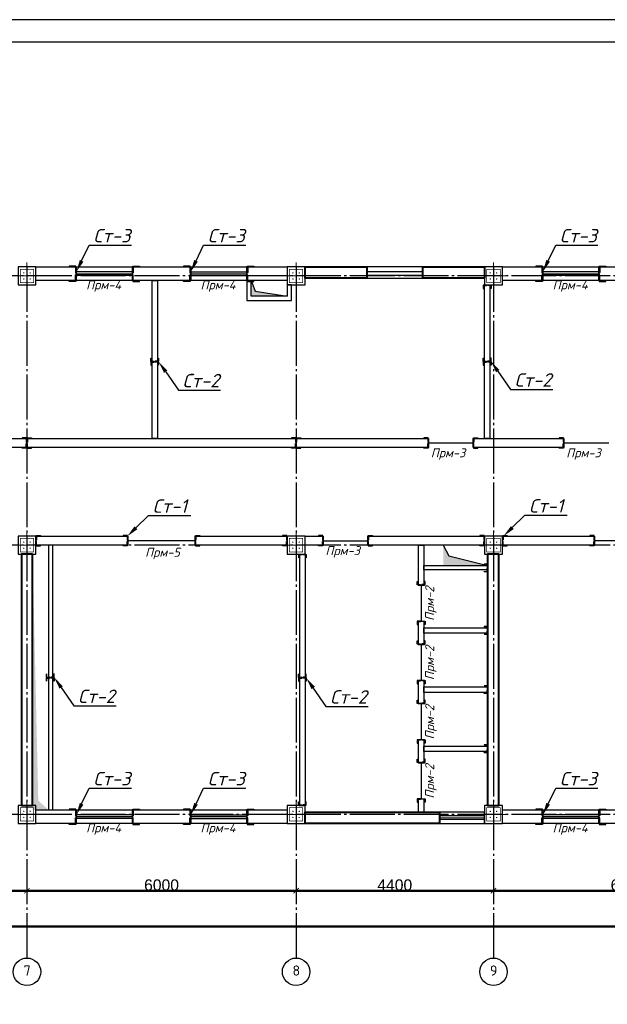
# Model space of a CAD drawing. Header units: millimetres. Extents: x -33345 to 4712671, y -3392 to 121473.
# Tile 307 of 656: x 1682110 to 1695211, y 64559 to 86501. Entities that reach past the tile are written whole.
import ezdxf
from ezdxf import colors
from ezdxf.entities.mleader import LeaderData, LeaderLine
from ezdxf.math import Vec2, Vec3

# ---------------------------------------------------------------- set-up
doc = ezdxf.new("R2010")
doc.units = ezdxf.units.MM
doc.linetypes.add('CENTER2', pattern=[28.575, 19.05, -3.175, 3.175, -3.175])
doc.linetypes.add('ГОСТ 2.303 5', pattern=[24, 20, -1.5, 1, -1.5])
for name, color, linetype, lineweight in [('.', 7, 'Continuous', 15), ('0.25', 7, 'Continuous', 25), ('5   0.30', 1, 'Continuous', 30), ('размер 0.09', 175, 'Continuous', 9)]:
    doc.layers.add(name, color=color, linetype=linetype, lineweight=lineweight)
doc.layers.add('00-Axes', color=1, linetype='CENTER2')
doc.layers.add('HA', color=9, linetype='Continuous')
doc.styles.add('ISOCPEUR', font='isocpeui.ttf', dxfattribs={"height": 300})
doc.styles.add('ISOCPEUR_1.00', font='isocpeui.ttf')
doc.styles.get("Standard").update_dxf_attribs({"font": 'arial.ttf'})
doc.styles.add('ГОСТ 250', font='isocpeui.ttf', dxfattribs={"height": 250})
doc.dimstyles.new('ISO-25$0', dxfattribs={"dimtxt": 300, "dimasz": 200, "dimexe": 100, "dimexo": 300, "dimgap": 50, "dimtad": 1, "dimdec": 0, "dimtxsty": 'Standard', "dimblk": 'OBLIQUE', "dimcen": 250, "dimadec": 0, "dimazin": 0, "dimtfac": 1, "dimtdec": 0, "dimtmove": 0, "dimatfit": 3, "dimldrblk": 'OBLIQUE', "dimfxl": 1.25, "dimarcsym": 0})

# ---------------------------------------------------------------- blocks, each defined once
blk = doc.blocks.new('*U282')
at = {"layer": '0.25', "color": 5, "linetype": 'Continuous', "lineweight": 25, "ltscale": 100}
blk.add_lwpolyline([(-72619, 0), (0, 0), (0, 42000), (-72619, 42000), (-72619, 0)], dxfattribs=at)
at = {"layer": '0.25', "color": 7, "linetype": 'Continuous', "lineweight": 30, "ltscale": 100}
blk.add_lwpolyline([(-70619, 500), (-500, 500), (-500, 41500), (-70619, 41500), (-70619, 500)], dxfattribs=at)
blk = doc.blocks.new('column')
at = {"lineweight": 0}
for points in [[(-68, 56, -1), (-68, 86, -1)], [(68, 56, 1), (68, 86, 1)], [(-68, -56, 1), (-68, -86, 1)], [(68, -56, -1), (68, -86, -1)]]:
    blk.add_hatch(color=0, dxfattribs=at).paths.add_polyline_path(points)
at = {"color": 0, "lineweight": 0}
for p, q in [((0, 300), (0, -300)), ((300, 0), (-300, 0))]:
    blk.add_line(p, q, dxfattribs=at)
at = {"lineweight": 30}
blk.add_lwpolyline([(-200, 200), (200, 200), (200, -200), (-200, -200)], close=True, dxfattribs=at)
at = {"color": 0, "lineweight": 0, "const_width": 15}
blk.add_lwpolyline([(150, -150), (150, 150), (-150, 150), (-150, -150)], close=True, dxfattribs=at)
blk = doc.blocks.new('_ArchTick')
at = {"color": 0, "linetype": 'ByBlock', "const_width": 0.15}
blk.add_lwpolyline([(-0.5, -0.5), (0.5, 0.5)], dxfattribs=at)
blk = doc.blocks.new('*D40')
at = {"color": 0, "lineweight": -2, "transparency": 16777216}
for p, q in [((-5640, 60.625), (-5640, 61.25)), ((-5640, 60), (360, 60)), ((360, 60.625), (360, 61.25))]:
    blk.add_line(p, q, dxfattribs=at)
at = {"layer": 'Defpoints', "color": 0, "lineweight": 0, "transparency": 16777216}
for p in [(-5640, 60), (360, 60), (360, 60)]:
    blk.add_point(p, dxfattribs=at)
at = {"color": 0, "lineweight": -2, "transparency": 16777216, "xscale": 120, "yscale": 120, "zscale": 120, "rotation": 180}
blk.add_blockref('_ArchTick', (-5640, 60), dxfattribs=at)
at = {"color": 0, "lineweight": -2, "transparency": 16777216, "xscale": 120, "yscale": 120, "zscale": 120}
blk.add_blockref('_ArchTick', (360, 60), dxfattribs=at)
at = {"color": 0, "lineweight": 0, "transparency": 16777216, "insert": (-2640, 185.625), "char_height": 250, "attachment_point": 5}
blk.add_mtext('6000', dxfattribs=at)
blk = doc.blocks.new('_Oblique')
at = {"color": 0, "linetype": 'ByBlock', "lineweight": -2}
blk.add_line((-0.5, -0.5), (0.5, 0.5), dxfattribs=at)
blk = doc.blocks.new('*D41')
at = {"color": 0, "lineweight": -2, "transparency": 16777216}
for p, q in [((360, 60.625), (360, 61.25)), ((360, 60), (6360, 60)), ((6360, 60.625), (6360, 61.25))]:
    blk.add_line(p, q, dxfattribs=at)
at = {"layer": 'Defpoints', "color": 0, "lineweight": 0, "transparency": 16777216}
for p in [(360, 60), (6360, 60), (6360, 60)]:
    blk.add_point(p, dxfattribs=at)
at = {"color": 0, "lineweight": -2, "transparency": 16777216, "xscale": 120, "yscale": 120, "zscale": 120, "rotation": 180}
blk.add_blockref('_ArchTick', (360, 60), dxfattribs=at)
at = {"color": 0, "lineweight": -2, "transparency": 16777216, "xscale": 120, "yscale": 120, "zscale": 120}
blk.add_blockref('_ArchTick', (6360, 60), dxfattribs=at)
at = {"color": 0, "lineweight": 0, "transparency": 16777216, "insert": (3360, 185.625), "char_height": 250, "attachment_point": 5}
blk.add_mtext('6000', dxfattribs=at)
blk = doc.blocks.new('*D42')
at = {"color": 0, "lineweight": -2, "transparency": 16777216}
for p, q in [((6360, 60), (10760, 60)), ((6360, 59.375), (6360, 58.75)), ((10760, 59.375), (10760, 58.75))]:
    blk.add_line(p, q, dxfattribs=at)
at = {"layer": 'Defpoints', "color": 0, "lineweight": 0, "transparency": 16777216}
for p in [(6360, 60), (10760, 60), (10760, 60)]:
    blk.add_point(p, dxfattribs=at)
at = {"color": 0, "lineweight": -2, "transparency": 16777216, "xscale": 120, "yscale": 120, "zscale": 120, "rotation": 180}
blk.add_blockref('_ArchTick', (6360, 60), dxfattribs=at)
at = {"color": 0, "lineweight": -2, "transparency": 16777216, "xscale": 120, "yscale": 120, "zscale": 120}
blk.add_blockref('_ArchTick', (10760, 60), dxfattribs=at)
at = {"color": 0, "lineweight": 0, "transparency": 16777216, "insert": (8560, 185.625), "char_height": 250, "attachment_point": 5}
blk.add_mtext('4400', dxfattribs=at)
blk = doc.blocks.new('*D17')
at = {"color": 0, "lineweight": -2, "transparency": 16777216}
for p, q in [((1076847, -1561152), (1076847, -1561151)), ((1076847, -1561152), (1082847, -1561152)), ((1082847, -1561152), (1082847, -1561151))]:
    blk.add_line(p, q, dxfattribs=at)
at = {"layer": 'Defpoints', "color": 0, "lineweight": 50, "transparency": 16777216}
for p in [(1076847, -1561152), (1082847, -1561152), (1082847, -1561152)]:
    blk.add_point(p, dxfattribs=at)
at = {"color": 0, "lineweight": -2, "transparency": 16777216, "xscale": 120, "yscale": 120, "zscale": 120, "rotation": 180}
blk.add_blockref('_ArchTick', (1076847, -1561152), dxfattribs=at)
at = {"color": 0, "lineweight": -2, "transparency": 16777216, "xscale": 120, "yscale": 120, "zscale": 120}
blk.add_blockref('_ArchTick', (1082847, -1561152), dxfattribs=at)
at = {"color": 0, "lineweight": 0, "transparency": 16777216, "insert": (1079847, -1561027), "char_height": 250, "attachment_point": 5}
blk.add_mtext('6000', dxfattribs=at)
blk = doc.blocks.new('*D44')
at = {"color": 0, "lineweight": -2, "transparency": 16777216}
for p, q in [((-36640, -739.375), (-36640, -738.75)), ((22760, -740), (-36640, -740)), ((22760, -739.375), (22760, -738.75))]:
    blk.add_line(p, q, dxfattribs=at)
at = {"layer": 'Defpoints', "color": 0, "lineweight": 0, "transparency": 16777216}
for p in [(-36640, -740), (-36640, -740), (22760, -740)]:
    blk.add_point(p, dxfattribs=at)
at = {"color": 0, "lineweight": -2, "transparency": 16777216, "xscale": 120, "yscale": 120, "zscale": 120, "rotation": 180}
blk.add_blockref('_ArchTick', (-36640, -740), dxfattribs=at)
at = {"color": 0, "lineweight": -2, "transparency": 16777216, "xscale": 120, "yscale": 120, "zscale": 120}
blk.add_blockref('_ArchTick', (22760, -740), dxfattribs=at)
at = {"color": 0, "lineweight": 0, "transparency": 16777216, "insert": (-6940, -614.375), "char_height": 250, "attachment_point": 5}
blk.add_mtext('59400', dxfattribs=at)
blk = doc.blocks.new('*U3545')
at = {"color": 0, "linetype": 'ByBlock', "lineweight": -2, "ltscale": 100}
blk.add_lwpolyline([(0, 0), (63, 0), (63, 2.7, 0.414214), (60.7, 5), (12, 5, -0.414214), (5, 12), (5, 60.7, 0.414214), (2.7, 63), (0, 63)], format="xyb", close=True, dxfattribs=at)
blk = doc.blocks.new('A$C0829442C')
at = {"layer": '5   0.30', "lineweight": 30, "ltscale": 200}
blk.add_line((0, 131), (0, 13.5), dxfattribs=at)
at = {"layer": '5   0.30', "lineweight": 30, "ltscale": 200, "xscale": -1, "rotation": 180}
blk.add_blockref('*U3545', (3.9, 146.4), dxfattribs=at)
at = {"layer": '5   0.30', "lineweight": 30, "ltscale": 200}
blk.add_blockref('*U3545', (3.9, 0), dxfattribs=at)
blk = doc.blocks.new('fgfgfgfgggffrw')
at = {"layer": '00-Axes', "color": 251, "linetype": 'ГОСТ 2.303 5', "ltscale": 50, "true_color": 0x636466}
for points in [[(360, 13960), (360, -1440)], [(6360, 13960), (6360, -1440)], [(10760, 13960), (10760, -1440)], [(22960, 13760), (-41640, 13760)], [(22960, 7760), (-41640, 7760)], [(22960, 1760), (-41640, 1760)]]:
    blk.add_lwpolyline(points, dxfattribs=at)
at = {"layer": '00-Axes', "color": 219, "linetype": 'ByBlock', "ltscale": 100, "true_color": 0x642165}
for centre in [(360, -1746), (6360, -1746), (10760, -1746)]:
    blk.add_circle(centre, 306, dxfattribs=at)
at = {"layer": '00-Axes', "color": 219, "linetype": 'ByBlock', "ltscale": 100, "true_color": 0x642165, "char_height": 226.059, "attachment_point": 1, "style": 'ISOCPEUR_1.00'}
for s, insert in [('\\pxqc;{\\fISOCPEUR|b0|i0|c204|p34;7}', (-21.2, -1606.2)), ('\\pxqc;{\\fISOCPEUR|b0|i0|c204|p34;8}', (5978.8, -1606.2)), ('\\pxqc;{\\fISOCPEUR|b0|i0|c204|p34;9}', (10378.8, -1606.2))]:
    blk.add_mtext_dynamic_manual_height_columns(s, width=772.479, gutter_width=706.4, heights=[0], dxfattribs=dict(at, insert=insert))
at = {"color": 18, "lineweight": 0, "true_color": 0x000000}
for base, p1, p2, picture, middle in [((360, 60), (-5640, 60), (360, 60), '*D40', (-2640, 185.6)), ((6360, 60), (360, 60), (6360, 60), '*D41', (3360, 185.6)), ((10760, 60), (6360, 60), (10760, 60), '*D42', (8560, 185.6)), ((-36640, -740), (22760, -740), (-36640, -740), '*D44', (-6940, -614.4))]:
    dim = blk.add_linear_dim(base=base, p1=p1, p2=p2, dimstyle='ISO-25$0', dxfattribs=at)
    dim.commit()
    dim.dimension.update_dxf_attribs({"geometry": picture, "text_midpoint": middle})
dim = blk.add_linear_dim(base=(16760, 60), p1=(10760, 60), p2=(16760, 60), dimstyle='ISO-25$0', dxfattribs=at)
dim.commit()
dim.dimension.update_dxf_attribs({"geometry": '*D17', "text_midpoint": (13760, 185.6), "insert": (-1066086.8, 1561212.4)})

msp = doc.modelspace()

# ---------------------------------------------------------------- hatches: boundary and pattern name
at = {"layer": '.', "true_color": 0x636466}
h = msp.add_hatch(color=251, dxfattribs=at)
h.dxf.hatch_style = 1
h.paths.add_polyline_path([(1687362.072, 80451.823), (1687272.832, 80690.837), (1687272.832, 80340.837), (1688072.832, 80340.837)])
h = msp.add_hatch(color=251, dxfattribs=at)
h.dxf.hatch_style = 1
h.paths.add_polyline_path([(1691679.969, 74549.592), (1691552.887, 74790.837), (1691552.887, 74340.837), (1692542.832, 74340.837)])
h = msp.add_hatch(color=251, dxfattribs=at)
h.dxf.hatch_style = 1
h.paths.add_polyline_path([(1682524.914, 69099.592), (1682397.832, 74590.837), (1682397.832, 68890.837), (1682752.832, 68890.837)])

# ---------------------------------------------------------------- linework, layer by layer
at = {"color": 5}
for p, q in [((1684622.832, 80880.837, 1359241.496), (1683372.832, 80880.837, 1359241.496)), ((1684622.832, 80800.837, 1359241.496), (1683372.832, 80800.837, 1359241.496)), ((1685922.832, 80880.837, 1359241.496), (1687172.832, 80880.837, 1359241.496)), ((1685922.832, 80800.837, 1359241.496), (1687172.832, 80800.837, 1359241.496)), ((1691097.832, 80880.837, 1359241.496), (1689847.832, 80880.837, 1359241.496)), ((1691097.832, 80800.837, 1359241.496), (1689847.832, 80800.837, 1359241.496)), ((1695022.832, 80880.837, 1359241.496), (1693772.832, 80880.837, 1359241.496)), ((1695022.832, 80800.837, 1359241.496), (1693772.832, 80800.837, 1359241.496)), ((1684622.832, 68780.837, 1359241.496), (1683372.832, 68780.837, 1359241.496)), ((1684622.832, 68700.837, 1359241.496), (1683372.832, 68700.837, 1359241.496)), ((1685922.832, 68780.837, 1359241.496), (1687172.832, 68780.837, 1359241.496)), ((1685922.832, 68700.837, 1359241.496), (1687172.832, 68700.837, 1359241.496)), ((1692472.827, 68755.837, 1359241.496), (1691472.827, 68755.837, 1359241.496)), ((1695022.832, 68780.837, 1359241.496), (1693772.832, 68780.837, 1359241.496)), ((1695022.832, 68700.837, 1359241.496), (1693772.832, 68700.837, 1359241.496)), ((1692472.827, 68675.837, 1359241.496), (1691472.827, 68675.837, 1359241.496))]:
    msp.add_line(p, q, dxfattribs=at)
at = {"color": 6, "lineweight": 30}
for p, q in [((1683372.832, 80840.837, 1359241.496), (1684622.832, 80840.836, 1359241.496)), ((1685922.832, 80840.837, 1359241.496), (1687172.832, 80840.836, 1359241.496)), ((1693772.832, 80840.837, 1359241.496), (1695022.832, 80840.836, 1359241.496)), ((1686022.832, 74890.837, 1359241.496), (1684522.832, 74890.837, 1359241.496)), ((1696422.832, 74890.837, 1359241.496), (1694922.832, 74890.837, 1359241.496)), ((1691062.832, 73900.837, 1359241.496), (1691062.832, 73100.837, 1359241.496)), ((1691062.832, 72580.837, 1359241.496), (1691062.832, 71780.837, 1359241.496)), ((1691062.832, 71260.837, 1359241.496), (1691062.832, 70460.837, 1359241.496)), ((1691062.832, 69940.837, 1359241.496), (1691062.832, 69140.837, 1359241.496)), ((1683372.832, 68740.837, 1359241.496), (1684622.832, 68740.836, 1359241.496)), ((1685922.832, 68740.837, 1359241.496), (1687172.832, 68740.836, 1359241.496)), ((1693772.832, 68740.837, 1359241.496), (1695022.832, 68740.836, 1359241.496))]:
    msp.add_line(p, q, dxfattribs=at)
at = {"color": 177, "lineweight": 30, "true_color": 0x293189}
for p, q in [((1691222.832, 77070.837, 1359241.496), (1692222.832, 77070.837, 1359241.496)), ((1694242.832, 77070.836, 1359241.496), (1695242.832, 77070.836, 1359241.496)), ((1688872.832, 74890.837, 1359241.496), (1689872.832, 74890.837, 1359241.496))]:
    msp.add_line(p, q, dxfattribs=at)
at = {"elevation": 1359241.496}
for points in [[(1683372.832, 80990.837), (1684622.832, 80990.837), (1684622.832, 80690.837), (1683372.832, 80690.837)], [(1685922.832, 80990.837), (1687172.832, 80990.837), (1687172.832, 80690.837), (1685922.832, 80690.837)], [(1691097.832, 80990.837), (1689847.832, 80990.837), (1689847.832, 80740.837), (1691097.832, 80740.837)], [(1693772.832, 80990.837), (1695022.832, 80990.837), (1695022.832, 80690.837), (1693772.832, 80690.837)], [(1683372.832, 68890.837), (1684622.832, 68890.837), (1684622.832, 68590.837), (1683372.832, 68590.837)], [(1685922.832, 68890.837), (1687172.832, 68890.837), (1687172.832, 68590.837), (1685922.832, 68590.837)], [(1692472.827, 68840.837), (1691472.827, 68840.837), (1691472.827, 68590.837), (1692472.827, 68590.837)], [(1693772.832, 68890.837), (1695022.832, 68890.837), (1695022.832, 68590.837), (1693772.832, 68590.837)]]:
    msp.add_lwpolyline(points, close=True, dxfattribs=at)
at = {"color": 244, "lineweight": 40, "true_color": 0x991b1e, "elevation": 1359241.496}
for points in [[(1689847.832, 80740.837), (1688472.832, 80740.837), (1688472.832, 80990.837), (1689847.832, 80990.837)], [(1691097.832, 80990.837), (1692472.832, 80990.837), (1692472.832, 80740.837), (1691097.832, 80740.837)], [(1682397.832, 74590.837), (1682147.832, 74590.837), (1682147.832, 68990.837), (1682397.832, 68990.837)], [(1692792.832, 74590.837), (1692542.832, 74590.837), (1692542.832, 68990.837), (1692792.832, 68990.837)], [(1688472.832, 68840.837), (1691472.827, 68840.837), (1691472.827, 68590.837), (1688472.832, 68590.837)]]:
    msp.add_lwpolyline(points, close=True, dxfattribs=at)
at = {"elevation": 1359241.496}
for points in [[(1687272.832, 80690.837), (1687362.072, 80451.823), (1688072.832, 80340.837)], [(1691552.887, 74790.837), (1691679.969, 74549.592), (1692542.832, 74340.837)]]:
    msp.add_lwpolyline(points, dxfattribs=at)
at = {"color": 18, "lineweight": 0, "true_color": 0x000000, "elevation": 1359241.496}
msp.add_lwpolyline([(1692472.827, 68715.837), (1691472.827, 68715.837)], dxfattribs=at)
at = {"layer": 'HA', "color": 250, "lineweight": 30, "ltscale": 100, "elevation": 1359241.496}
for points in [[(1682472.832, 80990.837), (1683372.832, 80990.837), (1683372.832, 80690.837), (1682472.832, 80690.837)], [(1684622.832, 80990.837), (1685922.832, 80990.837), (1685922.832, 80690.837), (1684622.832, 80690.837)], [(1687172.832, 80990.837), (1688072.832, 80990.837), (1688072.832, 80690.837), (1687172.832, 80690.837)], [(1692872.832, 80990.837), (1693772.832, 80990.837), (1693772.832, 80690.837), (1692872.832, 80690.837)], [(1695022.832, 80990.837), (1696322.832, 80990.837), (1696322.832, 80690.837), (1695022.832, 80690.837)], [(1685062.836, 77170.838), (1685062.836, 80690.837), (1685182.836, 80690.837), (1685182.836, 77170.838)], [(1688172.832, 80590.837), (1688072.832, 80590.837), (1688072.832, 80340.837), (1687272.832, 80340.837), (1687272.832, 80690.837), (1687172.832, 80690.837), (1687172.832, 80240.837), (1688172.832, 80240.837)], [(1692472.832, 77170.837), (1692472.832, 80590.837), (1692592.832, 80590.837), (1692592.832, 77170.837)], [(1691222.832, 77170.837), (1691222.832, 76970.837), (1678812.832, 76970.838), (1678812.832, 77170.839)], [(1692222.832, 76970.837), (1692222.832, 77170.837), (1694242.832, 77170.837), (1694242.832, 76970.837)], [(1684522.832, 74790.837), (1682472.832, 74790.837), (1682472.832, 74990.837), (1684522.832, 74990.837)], [(1686022.832, 74990.837), (1688072.832, 74990.837), (1688072.832, 74790.837), (1686022.832, 74790.837)], [(1688472.832, 74990.837), (1688872.832, 74990.837), (1688872.832, 74790.837), (1688472.832, 74790.837)], [(1689872.832, 74990.837), (1692472.832, 74990.837), (1692472.832, 74790.837), (1689872.832, 74790.837)], [(1694922.832, 74790.837), (1692872.832, 74790.837), (1692872.832, 74990.837), (1694922.832, 74990.837)], [(1682752.832, 74790.837), (1682752.832, 68890.837), (1682852.832, 68890.837), (1682852.832, 74790.837)], [(1691002.832, 73900.837), (1691002.832, 74790.837), (1691122.832, 74790.837), (1691122.832, 73900.837)], [(1688352.832, 74590.837), (1688472.832, 74590.837), (1688472.832, 68990.837), (1688352.832, 68990.837)], [(1691122.832, 74340.837), (1692542.832, 74340.837), (1692542.832, 74240.837), (1691122.832, 74240.837)], [(1691122.832, 72950.837), (1692542.832, 72950.837), (1692542.832, 72830.837), (1691122.832, 72830.837)], [(1691122.832, 71780.837), (1691122.832, 71260.837), (1691002.832, 71260.837), (1691002.832, 71780.837)], [(1691122.832, 71630.837), (1692542.832, 71630.837), (1692542.832, 71510.837), (1691122.832, 71510.837)], [(1691122.832, 70460.837), (1691122.832, 69940.837), (1691002.832, 69940.837), (1691002.832, 70460.837)], [(1691122.832, 70310.837), (1692542.832, 70310.837), (1692542.832, 70190.837), (1691122.832, 70190.837)], [(1691122.832, 69140.837), (1691122.832, 68840.837), (1691002.832, 68840.837), (1691002.832, 69140.837)], [(1682472.832, 68890.837), (1683372.832, 68890.837), (1683372.832, 68590.837), (1682472.832, 68590.837)], [(1684622.832, 68890.837), (1685922.832, 68890.837), (1685922.832, 68590.837), (1684622.832, 68590.837)], [(1687172.832, 68890.837), (1688072.832, 68890.837), (1688072.832, 68590.837), (1687172.832, 68590.837)], [(1692872.832, 68890.837), (1693772.832, 68890.837), (1693772.832, 68590.837), (1692872.832, 68590.837)], [(1695022.832, 68890.837), (1696322.832, 68890.837), (1696322.832, 68590.837), (1695022.832, 68590.837)]]:
    msp.add_lwpolyline(points, close=True, dxfattribs=at)
msp.add_lwpolyline([(1691122.832, 73100.837), (1691122.832, 72580.837), (1691002.832, 72580.837), (1691002.832, 73100.837), (1691122.832, 73100.837)], dxfattribs=at)

# ---------------------------------------------------------------- block references
at = {"color": 244, "lineweight": 50, "true_color": 0x991b1e}
msp.add_blockref('fgfgfgfgggffrw', (1681912.832, 67030.837, 1359241.496), dxfattribs=at)
at = {"xscale": -1, "rotation": 270}
for p in [(1682272.832, 80790.837, 1359241.496), (1688272.832, 80790.837, 1359241.496), (1692672.832, 80790.837, 1359241.496), (1682272.832, 74790.837, 1359241.496), (1688272.832, 74790.837, 1359241.496), (1692672.832, 74790.837, 1359241.496), (1682272.832, 68790.837, 1359241.496), (1688272.832, 68790.837, 1359241.496), (1692672.832, 68790.837, 1359241.496)]:
    msp.add_blockref('column', p, dxfattribs=at)
at = {"layer": '0.25', "ltscale": 100, "transparency": 33554687}
msp.add_blockref('*U282', (1708575.221, 44501.326, 1359241.5), dxfattribs=at)
at = {"layer": 'размер 0.09', "lineweight": 30, "ltscale": 200}
for p, xscale, yscale, zscale, rotation in [((1683372.832, 81010.713, 1359241.496), 2.351013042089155, 2.351013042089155, 2.351013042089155, 180.0000448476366), ((1684622.832, 81010.713, 1359241.496), -2.351013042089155, 2.351013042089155, 2.351013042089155, 179.9999551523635), ((1685922.832, 81010.713, 1359241.496), 2.351013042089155, 2.351013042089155, 2.351013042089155, 180.0000448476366), ((1687172.832, 81010.713, 1359241.496), -2.351013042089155, 2.351013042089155, 2.351013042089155, 179.9999551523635), ((1693772.832, 81010.713, 1359241.496), 2.351013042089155, 2.351013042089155, 2.351013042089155, 180.0000448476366), ((1695022.832, 81010.713, 1359241.496), -2.351013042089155, 2.351013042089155, 2.351013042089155, 179.9999551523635), ((1692618.512, 80590.837, 1359241.496), -1.185761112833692, 1.185761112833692, 1.185761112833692, 89.99995515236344), ((1685208.516, 78880.837, 1359241.496), 1.185761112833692, 1.185761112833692, 1.185761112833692, 90.00004484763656), ((1685208.516, 78880.837, 1359241.496), -1.185761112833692, 1.185761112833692, 1.185761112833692, 89.99995515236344), ((1692618.512, 78880.837, 1359241.496), 1.185761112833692, 1.185761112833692, 1.185761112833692, 90.00004484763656), ((1692618.512, 78880.837, 1359241.496), -1.185761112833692, 1.185761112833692, 1.185761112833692, 89.99995515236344), ((1682271.305, 77183.335, 2718482.992), 1.556924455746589, 1.556924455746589, 1.556924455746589, 180.0000448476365), ((1682271.305, 77183.335, 2718482.992), -1.556924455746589, 1.556924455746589, 1.556924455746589, 179.9999551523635), ((1688271.305, 77183.335, 2718482.992), 1.556924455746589, 1.556924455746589, 1.556924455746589, 180.0000448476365), ((1688271.305, 77183.335, 2718482.992), -1.556924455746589, 1.556924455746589, 1.556924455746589, 179.9999551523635), ((1691222.832, 77183.334, 1359241.496), 1.556924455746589, 1.556924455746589, 1.556924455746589, 180.0000448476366), ((1692222.832, 77183.334, 1359241.496), -1.556924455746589, 1.556924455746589, 1.556924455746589, 179.9999551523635), ((1694242.832, 77183.334, 1359241.496), 1.556924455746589, 1.556924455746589, 1.556924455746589, 180.0000448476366), ((1682472.832, 75003.335, 1359241.496), -1.556924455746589, 1.556924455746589, 1.556924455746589, 179.9999551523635), ((1684522.832, 75003.335, 1359241.496), 1.556924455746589, 1.556924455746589, 1.556924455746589, 180.0000448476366), ((1686022.832, 75003.335, 1359241.496), -1.556924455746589, 1.556924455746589, 1.556924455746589, 179.9999551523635), ((1688072.832, 75003.335, 1359241.496), 1.556924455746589, 1.556924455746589, 1.556924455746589, 180.0000448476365), ((1688872.832, 75003.334, 1359241.496), 1.556924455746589, 1.556924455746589, 1.556924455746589, 180.0000448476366), ((1689872.832, 75003.334, 1359241.496), -1.556924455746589, 1.556924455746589, 1.556924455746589, 179.9999551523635), ((1692472.832, 75003.335, 1359241.496), 1.556924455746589, 1.556924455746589, 1.556924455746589, 180.0000448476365), ((1692872.832, 75003.335, 1359241.496), -1.556924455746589, 1.556924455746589, 1.556924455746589, 179.9999551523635), ((1694922.832, 75003.335, 1359241.496), 1.556924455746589, 1.556924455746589, 1.556924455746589, 180.0000448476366), ((1688498.511, 74590.837, 1359241.496), -1.185761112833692, 1.185761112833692, 1.185761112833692, 89.99995515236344), ((1692542.832, 74195.159, 1359241.496), -1.185761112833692, 1.185761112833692, 1.185761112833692, 359.9999551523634), ((1691148.511, 73900.837, 1359241.496), 1.185761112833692, 1.185761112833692, 1.185761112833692, 90.00004484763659), ((1691148.511, 73100.837, 1359241.496), -1.185761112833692, 1.185761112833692, 1.185761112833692, 89.99995515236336), ((1692542.832, 72805.159, 1359241.496), -1.185761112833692, 1.185761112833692, 1.185761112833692, 359.9999551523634), ((1691148.511, 72580.837, 1359241.496), 1.185761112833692, 1.185761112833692, 1.185761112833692, 90.00004484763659), ((1682878.51, 71840.837, 1359241.496), 1.185761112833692, 1.185761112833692, 1.185761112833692, 90.00004484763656), ((1682878.51, 71840.837, 1359241.496), -1.185761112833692, 1.185761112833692, 1.185761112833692, 89.99995515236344), ((1688498.511, 71840.837, 1359241.496), 1.185761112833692, 1.185761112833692, 1.185761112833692, 90.00004484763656), ((1688498.511, 71840.837, 1359241.496), -1.185761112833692, 1.185761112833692, 1.185761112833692, 89.99995515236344), ((1691148.511, 71780.837, 1359241.496), -1.185761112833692, 1.185761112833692, 1.185761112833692, 89.99995515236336), ((1692542.832, 71485.159, 1359241.496), -1.185761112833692, 1.185761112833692, 1.185761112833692, 359.9999551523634), ((1691148.511, 71260.837, 1359241.496), 1.185761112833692, 1.185761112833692, 1.185761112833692, 90.00004484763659), ((1691148.511, 70460.837, 1359241.496), -1.185761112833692, 1.185761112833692, 1.185761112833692, 89.99995515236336), ((1692542.832, 70165.159, 1359241.496), -1.185761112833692, 1.185761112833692, 1.185761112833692, 359.9999551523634), ((1691148.511, 69940.837, 1359241.496), 1.185761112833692, 1.185761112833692, 1.185761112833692, 90.00004484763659), ((1691148.511, 69140.837, 1359241.496), -1.185761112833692, 1.185761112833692, 1.185761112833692, 89.99995515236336), ((1683372.832, 68910.713, 1359241.496), 2.351013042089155, 2.351013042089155, 2.351013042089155, 180.0000448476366), ((1684622.832, 68910.713, 1359241.496), -2.351013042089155, 2.351013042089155, 2.351013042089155, 179.9999551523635), ((1685922.832, 68910.713, 1359241.496), 2.351013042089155, 2.351013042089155, 2.351013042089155, 180.0000448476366), ((1687172.832, 68910.713, 1359241.496), -2.351013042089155, 2.351013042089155, 2.351013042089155, 179.9999551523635), ((1688498.511, 68990.837, 1359241.496), 1.185761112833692, 1.185761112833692, 1.185761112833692, 90.00004484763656), ((1693772.832, 68910.713, 1359241.496), 2.351013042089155, 2.351013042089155, 2.351013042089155, 180.0000448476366), ((1695022.832, 68910.713, 1359241.496), -2.351013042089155, 2.351013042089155, 2.351013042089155, 179.9999551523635)]:
    msp.add_blockref('A$C0829442C', p, dxfattribs=dict(at, xscale=xscale, yscale=yscale, zscale=zscale, rotation=rotation))

# ---------------------------------------------------------------- texts
at = {"transparency": 33554687, "char_height": 200, "attachment_point": 1, "style": 'ГОСТ 250'}
for s, insert in [('{\\C6;Прм-4}', (1683592.247, 80690.837, 1359241.496)), ('{\\C6;Прм-4}', (1686142.247, 80690.837, 1359241.496)), ('{\\C6;Прм-4}', (1693992.247, 80690.837, 1359241.496)), ('{\\C5;Прм-3}', (1691276.761, 76948.431, 1359241.496)), ('{\\C5;Прм-3}', (1694296.761, 76948.431, 1359241.496)), ('{\\C132;Прм-5}', (1684907.612, 74732.153)), ('{\\C5;Прм-3}', (1688926.761, 74768.431, 1359241.496)), ('{\\C6;Прм-4}', (1683592.247, 68590.837, 1359241.496)), ('{\\C6;Прм-4}', (1686142.247, 68590.837, 1359241.496)), ('{\\C6;Прм-4}', (1693992.247, 68590.837, 1359241.496))]:
    msp.add_mtext_dynamic_manual_height_columns(s, width=5615.66788, gutter_width=1250, heights=[260], dxfattribs=dict(at, insert=insert))
at = {"transparency": 33554687, "char_height": 200, "attachment_point": 1, "rotation": 90, "style": 'ГОСТ 250'}
for insert in [(1691151.152, 73103.213, 1359241.496), (1691151.152, 71783.213, 1359241.496), (1691151.152, 70463.213, 1359241.496), (1691151.152, 69143.213, 1359241.496)]:
    msp.add_mtext_dynamic_manual_height_columns('Прм-2', width=5615.66788, gutter_width=1250, heights=[260], dxfattribs=dict(at, insert=insert))

# ---------------------------------------------------------------- leaders
at = {"transparency": 33554687}
ml = msp.add_multileader_mtext('Standard', dxfattribs=at)
ml.set_content('Ст-3', color=256, style='ISOCPEUR')
ml.set_leader_properties(color=256)
ml.build(insert=Vec2(0, 0))
ml.multileader.update_dxf_attribs({"text_left_attachment_type": 6, "text_right_attachment_type": 6, "dogleg_length": 1.827, "arrow_head_size": 274.097})
ctx = ml.context
ctx.base_point, ctx.char_height, ctx.arrow_head_size, ctx.landing_gap_size, ctx.plane_origin = Vec3(1683662.987, 81478.096, 1359241.496), 300, 274.097, 91.366, Vec3(1683110.534, 81891.416, 1359241.496)
ctx.left_attachment, ctx.right_attachment = 6, 6
notes = []
notes.append((ctx, [(0, (1, 1, 0), (1683661.159, 81478.096, 1359241.496), (1, 0), 1.827, [(0, [(1683372.832, 80880.837, 1359241.496)], 0, [])])]))
ctx.mtext.insert, ctx.mtext.flow_direction = Vec3(1683754.352, 81838.096, 1359241.496), 5
ml = msp.add_multileader_mtext('Standard', dxfattribs=at)
ml.set_content('Ст-3', color=256, style='ISOCPEUR')
ml.set_leader_properties(color=256)
ml.build(insert=Vec2(0, 0))
ml.multileader.update_dxf_attribs({"text_left_attachment_type": 6, "text_right_attachment_type": 6, "dogleg_length": 1.827, "arrow_head_size": 274.097})
ctx = ml.context
ctx.base_point, ctx.char_height, ctx.arrow_head_size, ctx.landing_gap_size, ctx.plane_origin = Vec3(1686212.987, 81478.096, 1359241.496), 300, 274.097, 91.366, Vec3(1685660.534, 81891.416, 1359241.496)
ctx.left_attachment, ctx.right_attachment = 6, 6
notes.append((ctx, [(0, (1, 1, 0), (1686211.159, 81478.096, 1359241.496), (1, 0), 1.827, [(0, [(1685922.832, 80880.837, 1359241.496)], 0, [])])]))
ctx.mtext.insert, ctx.mtext.flow_direction = Vec3(1686304.352, 81838.096, 1359241.496), 5
ml = msp.add_multileader_mtext('Standard', dxfattribs=at)
ml.set_content('Ст-3', color=256, style='ISOCPEUR')
ml.set_leader_properties(color=256)
ml.build(insert=Vec2(0, 0))
ml.multileader.update_dxf_attribs({"text_left_attachment_type": 6, "text_right_attachment_type": 6, "dogleg_length": 1.827, "arrow_head_size": 274.097})
ctx = ml.context
ctx.base_point, ctx.char_height, ctx.arrow_head_size, ctx.landing_gap_size, ctx.plane_origin = Vec3(1694062.987, 81478.096, 1359241.496), 300, 274.097, 91.366, Vec3(1693510.534, 81891.416, 1359241.496)
ctx.left_attachment, ctx.right_attachment = 6, 6
notes.append((ctx, [(0, (1, 1, 0), (1694061.159, 81478.096, 1359241.496), (1, 0), 1.827, [(0, [(1693772.832, 80880.837, 1359241.496)], 0, [])])]))
ctx.mtext.insert, ctx.mtext.flow_direction = Vec3(1694154.352, 81838.096, 1359241.496), 5
ml = msp.add_multileader_mtext('Standard', dxfattribs=at)
ml.set_content('Ст-2', color=256, style='ISOCPEUR')
ml.set_leader_properties(color=256)
ml.build(insert=Vec2(0, 0))
ml.multileader.update_dxf_attribs({"text_left_attachment_type": 6, "text_right_attachment_type": 6, "dogleg_length": 1.827, "arrow_head_size": 274.097})
ctx = ml.context
ctx.base_point, ctx.char_height, ctx.arrow_head_size, ctx.landing_gap_size, ctx.plane_origin = Vec3(1685650.739, 78248.393, 1359241.496), 300, 274.097, 91.366, Vec3(1685171.619, 78839.199, 1359241.496)
ctx.left_attachment, ctx.right_attachment = 6, 6
notes.append((ctx, [(0, (1, 1, 0), (1685648.912, 78248.393, 1359241.496), (1, 0), 1.827, [(0, [(1685208.517, 78881.124, 1359241.496)], 0, [])])]))
ctx.mtext.insert, ctx.mtext.flow_direction = Vec3(1685742.105, 78608.393, 1359241.496), 5
ml = msp.add_multileader_mtext('Standard', dxfattribs=at)
ml.set_content('Ст-2', color=256, style='ISOCPEUR')
ml.set_leader_properties(color=256)
ml.build(insert=Vec2(0, 0))
ml.multileader.update_dxf_attribs({"text_left_attachment_type": 6, "text_right_attachment_type": 6, "dogleg_length": 1.827, "arrow_head_size": 274.097})
ctx = ml.context
ctx.base_point, ctx.char_height, ctx.arrow_head_size, ctx.landing_gap_size, ctx.plane_origin = Vec3(1693054.807, 78262.622, 1359241.496), 300, 274.097, 91.366, Vec3(1692575.687, 78853.429, 1359241.496)
ctx.left_attachment, ctx.right_attachment = 6, 6
notes.append((ctx, [(0, (1, 1, 0), (1693052.979, 78262.622, 1359241.496), (1, 0), 1.827, [(0, [(1692612.584, 78895.354, 1359241.496)], 0, [])])]))
ctx.mtext.insert, ctx.mtext.flow_direction = Vec3(1693146.173, 78622.622, 1359241.496), 5
ml = msp.add_multileader_mtext('Standard', dxfattribs=at)
ml.set_content('Ст-1', color=256, style='ISOCPEUR')
ml.set_leader_properties(color=256)
ml.build(insert=Vec2(0, 0))
ml.multileader.update_dxf_attribs({"text_left_attachment_type": 6, "text_right_attachment_type": 6, "dogleg_length": 1.827, "arrow_head_size": 274.097})
ctx = ml.context
ctx.base_point, ctx.char_height, ctx.arrow_head_size, ctx.landing_gap_size, ctx.plane_origin = Vec3(1684984.476, 75452.062, 1359241.496), 300, 274.097, 91.366, Vec3(1684505.356, 76042.868, 1359241.496)
ctx.left_attachment, ctx.right_attachment = 6, 6
notes.append((ctx, [(0, (1, 1, 0), (1684982.649, 75452.062, 1359241.496), (1, 0), 1.827, [(0, [(1684507.117, 74987.256, 1359241.496)], 0, [])])]))
ctx.mtext.insert, ctx.mtext.flow_direction = Vec3(1685075.842, 75812.062, 1359241.496), 5
ml = msp.add_multileader_mtext('Standard', dxfattribs=at)
ml.set_content('Ст-1', color=256, style='ISOCPEUR')
ml.set_leader_properties(color=256)
ml.build(insert=Vec2(0, 0))
ml.multileader.update_dxf_attribs({"text_left_attachment_type": 6, "text_right_attachment_type": 6, "dogleg_length": 1.827, "arrow_head_size": 274.097})
ctx = ml.context
ctx.base_point, ctx.char_height, ctx.arrow_head_size, ctx.landing_gap_size, ctx.plane_origin = Vec3(1693374.88, 75456.774, 1359241.496), 300, 274.097, 91.366, Vec3(1692895.759, 76047.581, 1359241.496)
ctx.left_attachment, ctx.right_attachment = 6, 6
notes.append((ctx, [(0, (1, 1, 0), (1693373.052, 75456.774, 1359241.496), (1, 0), 1.827, [(0, [(1692897.52, 74991.969, 1359241.496)], 0, [])])]))
ctx.mtext.insert, ctx.mtext.flow_direction = Vec3(1693466.245, 75816.774, 1359241.496), 5
ml = msp.add_multileader_mtext('Standard', dxfattribs=at)
ml.set_content('Ст-2', color=256, style='ISOCPEUR')
ml.set_leader_properties(color=256)
ml.build(insert=Vec2(0, 0))
ml.multileader.update_dxf_attribs({"text_left_attachment_type": 6, "text_right_attachment_type": 6, "dogleg_length": 1.827, "arrow_head_size": 274.097})
ctx = ml.context
ctx.base_point, ctx.char_height, ctx.arrow_head_size, ctx.landing_gap_size, ctx.plane_origin = Vec3(1683320.733, 71212.679, 1359241.496), 300, 274.097, 91.366, Vec3(1682841.613, 71803.486, 1359241.496)
ctx.left_attachment, ctx.right_attachment = 6, 6
notes.append((ctx, [(0, (1, 1, 0), (1683318.906, 71212.679, 1359241.496), (1, 0), 1.827, [(0, [(1682878.51, 71845.411, 1359241.496)], 0, [])])]))
ctx.mtext.insert, ctx.mtext.flow_direction = Vec3(1683412.099, 71572.679, 1359241.496), 5
ml = msp.add_multileader_mtext('Standard', dxfattribs=at)
ml.set_content('Ст-2', color=256, style='ISOCPEUR')
ml.set_leader_properties(color=256)
ml.build(insert=Vec2(0, 0))
ml.multileader.update_dxf_attribs({"text_left_attachment_type": 6, "text_right_attachment_type": 6, "dogleg_length": 1.827, "arrow_head_size": 274.097})
ctx = ml.context
ctx.base_point, ctx.char_height, ctx.arrow_head_size, ctx.landing_gap_size, ctx.plane_origin = Vec3(1688940.734, 71199.246, 1359241.496), 300, 274.097, 91.366, Vec3(1688461.614, 71790.053, 1359241.496)
ctx.left_attachment, ctx.right_attachment = 6, 6
notes.append((ctx, [(0, (1, 1, 0), (1688938.907, 71199.246, 1359241.496), (1, 0), 1.827, [(0, [(1688498.512, 71831.977, 1359241.496)], 0, [])])]))
ctx.mtext.insert, ctx.mtext.flow_direction = Vec3(1689032.1, 71559.246, 1359241.496), 5
ml = msp.add_multileader_mtext('Standard', dxfattribs=at)
ml.set_content('Ст-3', color=256, style='ISOCPEUR')
ml.set_leader_properties(color=256)
ml.build(insert=Vec2(0, 0))
ml.multileader.update_dxf_attribs({"text_left_attachment_type": 6, "text_right_attachment_type": 6, "dogleg_length": 1.827, "arrow_head_size": 274.097})
ctx = ml.context
ctx.base_point, ctx.char_height, ctx.arrow_head_size, ctx.landing_gap_size, ctx.plane_origin = Vec3(1683662.987, 69378.096, 1359241.496), 300, 274.097, 91.366, Vec3(1683110.534, 69791.416, 1359241.496)
ctx.left_attachment, ctx.right_attachment = 6, 6
notes.append((ctx, [(0, (1, 1, 0), (1683661.159, 69378.096, 1359241.496), (1, 0), 1.827, [(0, [(1683372.832, 68780.837, 1359241.496)], 0, [])])]))
ctx.mtext.insert, ctx.mtext.flow_direction = Vec3(1683754.352, 69738.096, 1359241.496), 5
ml = msp.add_multileader_mtext('Standard', dxfattribs=at)
ml.set_content('Ст-3', color=256, style='ISOCPEUR')
ml.set_leader_properties(color=256)
ml.build(insert=Vec2(0, 0))
ml.multileader.update_dxf_attribs({"text_left_attachment_type": 6, "text_right_attachment_type": 6, "dogleg_length": 1.827, "arrow_head_size": 274.097})
ctx = ml.context
ctx.base_point, ctx.char_height, ctx.arrow_head_size, ctx.landing_gap_size, ctx.plane_origin = Vec3(1686212.987, 69378.096, 1359241.496), 300, 274.097, 91.366, Vec3(1685660.534, 69791.416, 1359241.496)
ctx.left_attachment, ctx.right_attachment = 6, 6
notes.append((ctx, [(0, (1, 1, 0), (1686211.159, 69378.096, 1359241.496), (1, 0), 1.827, [(0, [(1685922.832, 68780.837, 1359241.496)], 0, [])])]))
ctx.mtext.insert, ctx.mtext.flow_direction = Vec3(1686304.352, 69738.096, 1359241.496), 5
ml = msp.add_multileader_mtext('Standard', dxfattribs=at)
ml.set_content('Ст-3', color=256, style='ISOCPEUR')
ml.set_leader_properties(color=256)
ml.build(insert=Vec2(0, 0))
ml.multileader.update_dxf_attribs({"text_left_attachment_type": 6, "text_right_attachment_type": 6, "dogleg_length": 1.827, "arrow_head_size": 274.097})
ctx = ml.context
ctx.base_point, ctx.char_height, ctx.arrow_head_size, ctx.landing_gap_size, ctx.plane_origin = Vec3(1694062.987, 69378.096, 1359241.496), 300, 274.097, 91.366, Vec3(1693510.534, 69791.416, 1359241.496)
ctx.left_attachment, ctx.right_attachment = 6, 6
notes.append((ctx, [(0, (1, 1, 0), (1694061.159, 69378.096, 1359241.496), (1, 0), 1.827, [(0, [(1693772.832, 68780.837, 1359241.496)], 0, [])])]))
ctx.mtext.insert, ctx.mtext.flow_direction = Vec3(1694154.352, 69738.096, 1359241.496), 5
for ctx, leaders in notes:
    for number, flags, end, landing, length, lines in leaders:
        leader = LeaderData()
        leader.index, (leader.has_last_leader_line, leader.has_dogleg_vector, leader.attachment_direction) = number, flags
        leader.last_leader_point, leader.dogleg_vector, leader.dogleg_length = Vec3(end), Vec3(landing), length
        for number, points, colour, breaks in lines:
            line = LeaderLine()
            line.index, line.vertices, line.color, line.breaks = number, Vec3.list(points), colors.encode_raw_color(colour), breaks
            leader.lines.append(line)
        ctx.leaders.append(leader)

doc.saveas('drawing.dxf')
